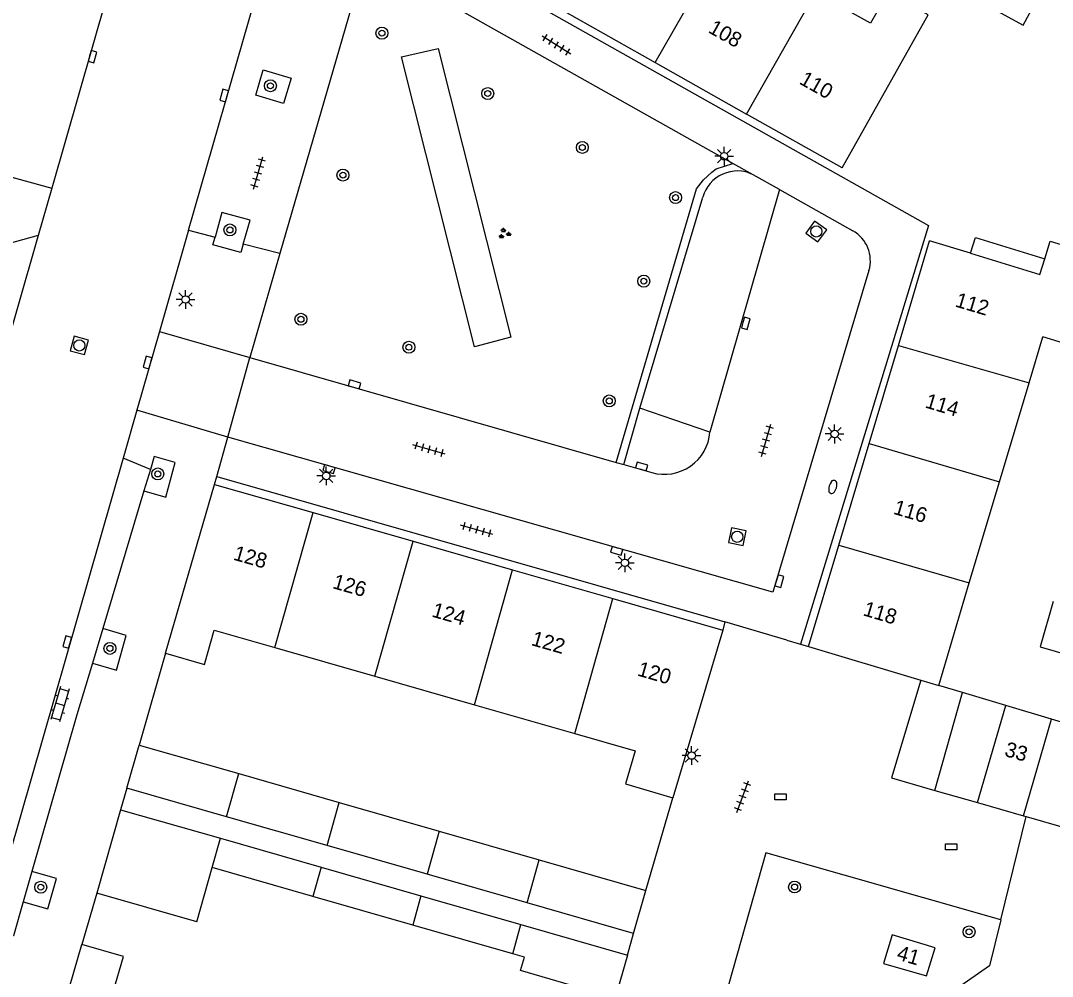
# Model space of a CAD drawing. Extents: x 132999 to 136000, y 398499 to 400501.
# Drawn here: x 133948.7 to 134017.8, y 399796.5 to 399860.4 of the extents above; entities that cross this region are included whole.
import ezdxf

# ---------------------------------------------------------------- set-up
doc = ezdxf.new("R2010")
doc.units = 0
for name, color, linetype in [('gg-afsc-muur', 7, 'Continuous'), ('gg-anno-huisnummerreeks BGT', 7, 'Continuous'), ('gg-bbg-bijgebouw', 7, 'Continuous'), ('gg-bbg-gedigitaliseerde bebouwing', 7, 'Continuous'), ('gg-bbg-gedigitaliseerde bijgebouw', 7, 'Continuous'), ('gg-bbg-hoofdgebouw', 7, 'Continuous'), ('gg-bbg-luifel en loopbrug', 7, 'Continuous'), ('gg-bbg-tussenscheiding', 7, 'Continuous'), ('gg-knt-verharding', 7, 'Continuous'), ('gg-knt-verharding nz', 7, 'Continuous'), ('gt-grn-groengrens', 7, 'Continuous'), ('gt-grn-vlakafsluiter', 7, 'Continuous'), ('gt-grn-weggrens', 7, 'Continuous'), ('gt-symb-boom', 7, 'Continuous'), ('gt-symb-brandkraan', 7, 'Continuous'), ('gt-symb-groenvak', 7, 'Continuous'), ('gt-symb-klinker verharding', 7, 'Continuous'), ('gt-symb-kolk', 7, 'Continuous'), ('gt-symb-kolk center center', 7, 'Continuous'), ('gt-symb-lichtmast', 7, 'Continuous'), ('gt-symb-rioolschacht', 7, 'Continuous'), ('gt-symb-tegel verharding', 7, 'Continuous')]:
    doc.layers.add(name, color=color, linetype=linetype)

# ---------------------------------------------------------------- blocks, each defined once
blk = doc.blocks.new('gt0-BOOM')
at = {"layer": 'gt-symb-boom'}
for radius in [0.4, 0.2]:
    blk.add_circle((0, 0), radius, dxfattribs=at)
blk = doc.blocks.new('gt0-LMAST')
at = {"layer": 'gt-symb-lichtmast'}
for p, q in [((-0.182, 0.173), (-0.447, 0.438)), ((-0.005, 0.246), (-0.005, 0.621)), ((0.172, 0.173), (0.437, 0.438)), ((-0.255, -0.004), (-0.63, -0.004)), ((-0.182, -0.181), (-0.447, -0.446)), ((-0.005, -0.254), (-0.005, -0.629)), ((0.437, -0.446), (0.172, -0.181)), ((0.245, -0.004), (0.62, -0.004))]:
    blk.add_line(p, q, dxfattribs=at)
blk.add_circle((-0.005, -0.004), 0.25, dxfattribs=at)
blk = doc.blocks.new('gt0-KOLK')
at = {"layer": 'gt-symb-kolk'}
blk.add_lwpolyline([(0, 0), (0.375, 0), (0.375, 0.4), (-0.375, 0.4), (-0.375, 0), (0, 0)], dxfattribs=at)
blk = doc.blocks.new('gt0-TEG1')
at = {"layer": 'gt-symb-tegel verharding'}
for p, q in [((-1.125, 0), (1.125, 0)), ((-0.9, -0.25), (-0.9, 0.25)), ((-0.45, -0.25), (-0.45, 0.25)), ((0, -0.25), (0, 0.25)), ((0.45, -0.25), (0.45, 0.25)), ((0.9, -0.25), (0.9, 0.25))]:
    blk.add_line(p, q, dxfattribs=at)
blk = doc.blocks.new('gt0-RS')
at = {"layer": 'gt-symb-rioolschacht'}
blk.add_lwpolyline([(-0.5, -0.5), (0.5, -0.5), (0.5, 0.5), (-0.5, 0.5)], close=True, dxfattribs=at)
blk.add_circle((0, 0), 0.375, dxfattribs=at)
blk = doc.blocks.new('gt0-BR')
at = {"layer": 'gt-symb-brandkraan'}
for centre, radius, start, end in [((-0.244, 0), 0.206, 107.56694, 252.43307), ((0.599, -2.664), 3, 106.89205, 107.56694), ((0, -0.691), 0.938, 73.10799, 106.89205), ((-0.599, -2.664), 3, 72.43309, 73.10799), ((0.244, 0), 0.206, 287.56695, 72.43309), ((0.599, 2.664), 3, 252.43307, 253.10797), ((0, 0.691), 0.938, 253.10797, 286.89206), ((-0.599, 2.664), 3, 286.89206, 287.56695)]:
    blk.add_arc(centre, radius, start, end, dxfattribs=at)
blk = doc.blocks.new('gt0-GRVAK')
at = {"layer": 'gt-symb-groenvak'}
for p, q in [((-0.11, 0.189), (-0.228, 0.24)), ((-0.182, 0.153), (0.088, 0.153)), ((-0.091, 0.211), (-0.156, 0.322)), ((-0.047, 0.214), (-0.047, 0.393)), ((-0.004, 0.211), (0.061, 0.322)), ((0.015, 0.189), (0.133, 0.24)), ((0.262, -0.052), (0.197, 0.059)), ((0.305, -0.049), (0.305, 0.13)), ((0.349, -0.052), (0.414, 0.059)), ((-0.245, -0.228), (-0.363, -0.177)), ((-0.318, -0.264), (-0.047, -0.264)), ((-0.226, -0.206), (-0.291, -0.095)), ((-0.183, -0.203), (-0.183, -0.024)), ((-0.139, -0.206), (-0.074, -0.095)), ((-0.12, -0.228), (-0.002, -0.177)), ((0.243, -0.074), (0.125, -0.023)), ((0.17, -0.11), (0.441, -0.11)), ((0.368, -0.074), (0.486, -0.023))]:
    blk.add_line(p, q, dxfattribs=at)
blk = doc.blocks.new('gt0-KOLKCC')
at = {"layer": 'gt-symb-kolk center center'}
blk.add_lwpolyline([(-0.375, 0.2), (0.375, 0.2), (0.375, -0.2), (-0.375, -0.2)], close=True, dxfattribs=at)
blk = doc.blocks.new('gt0-KL1')
at = {"layer": 'gt-symb-klinker verharding'}
for p, q in [((-1.15, 0.3), (1.15, 0.3)), ((-1, -0.3), (-1, 0.3)), ((-0.5, 0.3), (-0.5, 0.45)), ((0, -0.3), (0, 0.3)), ((0.5, 0.3), (0.5, 0.45)), ((1, -0.3), (1, 0.3)), ((-1.15, -0.3), (1.15, -0.3)), ((-0.5, -0.45), (-0.5, -0.3)), ((0.5, -0.45), (0.5, -0.3))]:
    blk.add_line(p, q, dxfattribs=at)

msp = doc.modelspace()

# ---------------------------------------------------------------- linework, layer by layer
at = {"layer": 'gg-afsc-muur'}
for p, q in [((133958.44, 399818.12), (133956.667, 399811.983)), ((133990.572, 399802.263), (133992.36, 399808.45)), ((133953.828, 399802.083), (133952.83, 399798.64))]:
    msp.add_line(p, q, dxfattribs=at)
at = {"layer": 'gg-bbg-bijgebouw'}
for p, q in [((133955.84, 399809.099), (133956.667, 399811.983)), ((133956.667, 399811.983), (133963.335, 399810.071)), ((133963.335, 399810.071), (133970.057, 399808.144)), ((133962.514, 399807.186), (133955.84, 399809.099)), ((134009.9, 399808.947), (134012.748, 399808.131)), ((133970.057, 399808.144), (133976.737, 399806.229)), ((134012.748, 399808.131), (134015.817, 399807.252)), ((133955.427, 399807.658), (133953.828, 399802.083)), ((133955.427, 399807.658), (133962.105, 399805.744)), ((133969.242, 399805.257), (133962.514, 399807.186)), ((134015.817, 399807.252), (134016.016, 399807.195)), ((134016.016, 399807.195), (134019.35, 399806.24)), ((133962.105, 399805.744), (133968.835, 399803.814)), ((133976.737, 399806.229), (133983.431, 399804.31)), ((133975.926, 399803.341), (133969.242, 399805.257)), ((133983.431, 399804.31), (133990.572, 399802.263)), ((133968.835, 399803.814), (133975.521, 399801.897)), ((133982.616, 399801.423), (133975.926, 399803.341)), ((133989.745, 399799.379), (133990.572, 399802.263)), ((133975.521, 399801.897), (133982.209, 399799.98)), ((133989.745, 399799.379), (133982.616, 399801.423)), ((133982.209, 399799.98), (133989.332, 399797.938)), ((133989.332, 399797.938), (133988.505, 399795.054))]:
    msp.add_line(p, q, dxfattribs=at)
msp.add_lwpolyline([(134008.95, 399816.33), (134006.99, 399809.78), (134009.9, 399808.947)], dxfattribs=at)
at = {"layer": 'gg-bbg-gedigitaliseerde bebouwing'}
for p, q in [((134012.289, 399844.879), (134009.55, 399845.72)), ((134016.198, 399836.223), (134017.113, 399839.29)), ((134014.217, 399829.584), (134016.198, 399836.223)), ((134012.2, 399822.825), (134014.217, 399829.584)), ((134010.154, 399815.97), (134012.2, 399822.825)), ((133965.733, 399818.512), (133972.442, 399816.589)), ((133972.442, 399816.589), (133979.109, 399814.677)), ((133979.109, 399814.677), (133985.814, 399812.755))]:
    msp.add_line(p, q, dxfattribs=at)
for points in [[(134003.69, 399850.59), (134009.46, 399860.839), (134006.768, 399862.356), (134005.59, 399860.265), (134001.928, 399862.33)], [(134017.256, 399844.515), (134017.618, 399845.693), (134021.5, 399844.502), (134019.66, 399838.508), (134017.113, 399839.29)], [(134012.289, 399844.879), (134016.93, 399843.455), (134017.256, 399844.515)], [(133958.44, 399818.12), (133961.036, 399817.369), (133961.694, 399819.67), (133965.733, 399818.512)], [(133985.814, 399812.755), (133989.842, 399811.6), (133989.209, 399809.391), (133992.36, 399808.45)], [(133958.868, 399794.353), (133954.938, 399795.477), (133955.616, 399797.84), (133952.83, 399798.64)]]:
    msp.add_lwpolyline(points, dxfattribs=at)
at = {"layer": 'gg-bbg-gedigitaliseerde bijgebouw'}
for p, q in [((134011.752, 399815.493), (134010.154, 399815.97)), ((134014.648, 399814.628), (134011.752, 399815.493)), ((134017.712, 399813.712), (134014.648, 399814.628)), ((134018.875, 399813.365), (134017.712, 399813.712)), ((133960.519, 399800.163), (133961.55, 399803.789)), ((133968.282, 399801.859), (133961.55, 399803.789)), ((133960.519, 399800.163), (133953.828, 399802.083)), ((133974.971, 399799.942), (133968.282, 399801.859)), ((133981.657, 399798.025), (133974.971, 399799.942))]:
    msp.add_line(p, q, dxfattribs=at)
for points in [[(134017.806, 399821.579), (134016.94, 399818.559), (134020.105, 399817.65)], [(133988.505, 399795.054), (133982.175, 399796.897), (133982.453, 399797.797), (133981.657, 399798.025)]]:
    msp.add_lwpolyline(points, dxfattribs=at)
at = {"layer": 'gg-bbg-hoofdgebouw'}
for p, q in [((133985.089, 399861.077), (133991.181, 399857.642)), ((133991.181, 399857.642), (133997.302, 399854.191)), ((134003.69, 399850.59), (133997.302, 399854.191)), ((134007.457, 399838.704), (134009.55, 399845.72)), ((134005.501, 399832.15), (134007.457, 399838.704)), ((134003.476, 399825.36), (134005.501, 399832.15)), ((133958.44, 399818.12), (133961.71, 399829.42)), ((133961.71, 399829.42), (133968.297, 399827.531)), ((133968.297, 399827.531), (133974.99, 399825.612)), ((133974.99, 399825.612), (133981.644, 399823.704)), ((134001.45, 399818.57), (134003.476, 399825.36)), ((133981.644, 399823.704), (133988.36, 399821.778)), ((133988.36, 399821.778), (133995.71, 399819.67)), ((133995.71, 399819.67), (133992.36, 399808.45)), ((134001.45, 399818.57), (134008.95, 399816.33)), ((133949.58, 399787.32), (133952.83, 399798.64))]:
    msp.add_line(p, q, dxfattribs=at)
msp.add_lwpolyline([(134007.04, 399799.28), (134006.47, 399797.38), (134009.34, 399796.54), (134009.91, 399798.43), (134007.04, 399799.28)], dxfattribs=at)
at = {"layer": 'gg-bbg-luifel en loopbrug'}
for points in [[(134014.033, 399861.105), (134015.81, 399860.151), (134017.669, 399863.616), (134015.98, 399864.522)], [(134012.289, 399844.879), (134012.614, 399845.939), (134017.256, 399844.515)]]:
    msp.add_lwpolyline(points, dxfattribs=at)
at = {"layer": 'gg-bbg-tussenscheiding'}
for p, q in [((133991.181, 399857.642), (133995.854, 399865.754)), ((133997.302, 399854.191), (134001.928, 399862.33)), ((134007.457, 399838.704), (134016.198, 399836.223)), ((134005.501, 399832.15), (134014.217, 399829.584)), ((133965.733, 399818.512), (133968.297, 399827.531)), ((133972.442, 399816.589), (133974.99, 399825.612)), ((134003.476, 399825.36), (134012.2, 399822.825)), ((133979.109, 399814.677), (133981.644, 399823.704)), ((133985.814, 399812.755), (133988.36, 399821.778)), ((134008.95, 399816.33), (134010.154, 399815.97)), ((134009.9, 399808.947), (134011.752, 399815.493)), ((134012.748, 399808.131), (134014.648, 399814.628)), ((134015.817, 399807.252), (134017.712, 399813.712)), ((133962.514, 399807.186), (133963.335, 399810.071)), ((133969.242, 399805.257), (133970.057, 399808.144)), ((133961.55, 399803.789), (133962.105, 399805.744)), ((133976.737, 399806.229), (133975.926, 399803.341)), ((133982.616, 399801.423), (133983.431, 399804.31)), ((133968.835, 399803.814), (133968.282, 399801.859)), ((133975.521, 399801.897), (133974.971, 399799.942)), ((133981.657, 399798.025), (133982.209, 399799.98))]:
    msp.add_line(p, q, dxfattribs=at)
at = {"layer": 'gg-knt-verharding'}
for p, q in [((133958.108, 399874.618), (133950.816, 399849.236)), ((133959.977, 399846.421), (133966.694, 399869.795)), ((133971.82, 399864.7), (133966.083, 399844.86)), ((133996.389, 399850.896), (133971.82, 399864.7)), ((133997.738, 399850.138), (133996.389, 399850.896)), ((133999.511, 399849.141), (133997.738, 399850.138)), ((133950.816, 399849.236), (133949.908, 399846.073)), ((133999.511, 399849.141), (134004.407, 399846.389)), ((133990.16, 399834.51), (133994.38, 399848.64)), ((133959.977, 399846.421), (133958.031, 399839.648)), ((133949.908, 399846.073), (133943.458, 399823.622)), ((133966.083, 399844.86), (133964.07, 399837.9)), ((133958.031, 399839.648), (133956.52, 399834.388)), ((133962.6, 399832.58), (133964.07, 399837.9)), ((133964.07, 399837.9), (133988.575, 399830.895)), ((133956.52, 399834.388), (133955.595, 399831.17)), ((133994.849, 399832.919), (133990.16, 399834.51)), ((133955.595, 399831.17), (133946.272, 399798.724)), ((133957.419, 399830.421), (133955.595, 399831.17)), ((133988.575, 399830.895), (133989.083, 399830.749)), ((133989.083, 399830.749), (133990.97, 399830.21)), ((133957.419, 399830.421), (133956.991, 399828.993)), ((133961.71, 399829.42), (133961.861, 399829.957)), ((133961.861, 399829.957), (133995.84, 399820.22)), ((133956.991, 399828.993), (133954.228, 399819.777)), ((133954.228, 399819.777), (133953.536, 399817.467)), ((133949.498, 399803.529), (133948.915, 399801.492))]:
    msp.add_line(p, q, dxfattribs=at)
for points in [[(133958.108, 399874.618), (133951.53, 399876.783), (133944.047, 399851.214), (133947.757, 399850.082), (133950.816, 399849.236)], [(133972.658, 399867.472), (134009.47, 399846.73), (134000.92, 399818.74)], [(133964.462, 399855.452), (133964.967, 399857.148), (133966.836, 399856.59), (133966.331, 399854.895), (133964.462, 399855.452)], [(133963.635, 399845.486), (133964.086, 399847.086), (133962.209, 399847.615), (133961.745, 399845.969)], [(133949.908, 399846.073), (133947.825, 399845.491), (133943.134, 399828.769), (133941.884, 399824.734), (133943.458, 399823.622)], [(133963.635, 399845.486), (133963.477, 399844.925), (133961.6, 399845.453), (133961.745, 399845.969)], [(134005.488, 399843.718), (133999.07, 399822.21), (133962.6, 399832.58)], [(133956.991, 399828.993), (133958.446, 399828.557), (133959.072, 399830.88), (133957.682, 399831.297), (133957.419, 399830.421)], [(133953.536, 399817.467), (133955.142, 399816.986), (133955.794, 399819.308), (133954.228, 399819.777)], [(133953.536, 399817.467), (133952.496, 399813.998), (133949.498, 399803.529)], [(134014.32, 399800.3), (133998.59, 399804.78), (133995.29, 399793.09), (133992.16, 399793.97), (133990.94, 399789.56), (133994.772, 399784.153)], [(133948.915, 399801.492), (133950.561, 399801.021), (133951.147, 399803.057), (133949.498, 399803.529)], [(133948.915, 399801.492), (133948.262, 399799.211), (133946.272, 399798.724)], [(134014.32, 399800.3), (134013.56, 399797.21), (134008.621, 399793.79)]]:
    msp.add_lwpolyline(points, dxfattribs=at)
for centre, radius, start, end in [((133996.681, 399847.995), 2.39, 63.74786, 164.33533), ((134003.274, 399844.376), 2.31, 343.44037, 60.62769), ((133991.806, 399833.145), 3.052, 254.10384, 355.7552)]:
    msp.add_arc(centre, radius, start, end, dxfattribs=at)
at = {"layer": 'gg-knt-verharding nz'}
for p, q in [((133959.977, 399846.421), (133961.745, 399845.969)), ((133966.083, 399844.86), (133963.635, 399845.486)), ((133995.84, 399820.22), (133995.71, 399819.67)), ((134000, 399819.008), (133995.84, 399820.22)), ((134000, 399819.008), (134000.92, 399818.74)), ((134000.92, 399818.74), (134001.45, 399818.57))]:
    msp.add_line(p, q, dxfattribs=at)
at = {"layer": 'gt-grn-groengrens'}
msp.add_line((133989.083, 399830.749), (133990.16, 399834.51), dxfattribs=at)
for points in [[(133974.225, 399858.024), (133976.663, 399858.589), (133981.535, 399839.273), (133979.093, 399838.625), (133974.225, 399858.024)], [(133988.575, 399830.895), (133993.955, 399849.201), (133994.427, 399849.784), (133994.982, 399850.312), (133995.26, 399850.534), (133996.389, 399850.896)]]:
    msp.add_lwpolyline(points, dxfattribs=at)
at = {"layer": 'gt-grn-vlakafsluiter'}
msp.add_line((133989.332, 399797.938), (133989.745, 399799.379), dxfattribs=at)
at = {"layer": 'gt-grn-weggrens'}
for p, q in [((133999.511, 399849.141), (133994.849, 399832.919)), ((133958.031, 399839.648), (133964.07, 399837.9)), ((133962.6, 399832.58), (133956.52, 399834.388)), ((133961.861, 399829.957), (133962.6, 399832.58)), ((133955.84, 399809.099), (133955.427, 399807.658)), ((134014.32, 399800.3), (134016.016, 399807.195))]:
    msp.add_line(p, q, dxfattribs=at)

# ---------------------------------------------------------------- block references
at = {"layer": 'gt-symb-boom'}
for p in [(133972.908, 399859.605), (133965.447, 399856.085), (133986.315, 399851.958), (133970.299, 399850.109), (133992.549, 399848.604), (133962.741, 399846.442), (133990.427, 399843.015), (133967.492, 399840.465), (133974.713, 399838.596), (133988.117, 399835.003), (133957.915, 399830.121), (133954.715, 399818.45), (133950.087, 399802.476), (134000.514, 399802.488), (134012.187, 399799.486)]:
    msp.add_blockref('gt0-BOOM', p, dxfattribs=at)
at = {"layer": 'gt-symb-boom', "rotation": -40.01095772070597}
msp.add_blockref('gt0-BOOM', (133979.987, 399855.567), dxfattribs=at)
at = {"layer": 'gt-symb-brandkraan', "rotation": -106.62239613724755}
msp.add_blockref('gt0-BR', (134003.072, 399829.252), dxfattribs=at)
at = {"layer": 'gt-symb-groenvak'}
msp.add_blockref('gt0-GRVAK', (133981.09, 399846.193), dxfattribs=at)
at = {"layer": 'gt-symb-klinker verharding', "rotation": -106.0241096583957}
msp.add_blockref('gt0-KL1', (133951.372, 399814.716), dxfattribs=at)
at = {"layer": 'gt-symb-kolk'}
for p, rotation in [((133953.354, 399858.092), -106.31519324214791), ((133962.549, 399855.382), 73.97589034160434), ((133997.057, 399840.254), -105.84308211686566), ((133957.416, 399837.518), 74.04673812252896), ((133971.017, 399835.916), -16.02410965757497), ((133969.427, 399830.638), 164.1018129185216), ((133990.223, 399830.428), -16.13420459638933), ((133988.666, 399825.165), 164.1018129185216), ((133999.305, 399823.002), -106.1342045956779), ((133952.047, 399818.824), 74.10181291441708)]:
    msp.add_blockref('gt0-KOLK', p, dxfattribs=dict(at, rotation=rotation))
at = {"layer": 'gt-symb-kolk center center'}
for p in [(133999.568, 399808.518), (134010.992, 399805.17)]:
    msp.add_blockref('gt0-KOLKCC', p, dxfattribs=at)
at = {"layer": 'gt-symb-lichtmast'}
for p in [(133995.807, 399851.376), (133959.779, 399841.791), (134003.197, 399832.796), (133969.188, 399829.99), (133989.169, 399824.18), (133993.633, 399811.283)]:
    msp.add_blockref('gt0-LMAST', p, dxfattribs=at)
at = {"layer": 'gt-symb-rioolschacht'}
for p, rotation in [((134001.967, 399846.339), 54.03584370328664), ((133952.663, 399838.717), 75.10181274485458), ((133996.679, 399825.917), 168.75747429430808)]:
    msp.add_blockref('gt0-RS', p, dxfattribs=dict(at, rotation=rotation))
at = {"layer": 'gt-symb-tegel verharding'}
for p, rotation in [((133984.587, 399858.82), -31.95677082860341), ((133964.633, 399850.246), 73.97589034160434), ((133998.613, 399832.372), 73.97589034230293), ((133976.052, 399831.758), 163.97589034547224), ((133979.247, 399826.382), 163.97589034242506), ((133997.046, 399808.53), 69.3903070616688)]:
    msp.add_blockref('gt0-TEG1', p, dxfattribs=dict(at, rotation=rotation))

# ---------------------------------------------------------------- texts
at = {"layer": 'gg-anno-huisnummerreeks BGT'}
for s, rotation, p in [('108', 330.6, (133994.673, 399859.69)), ('110', 330.6, (134000.767, 399856.254)), ('112', 343.4, (134011.198, 399841.331)), ('114', 343.4, (134009.183, 399834.577)), ('116', 343.4, (134007.061, 399827.464)), ('128', 344, (133962.909, 399824.394)), ('126', 344, (133969.548, 399822.49)), ('118', 343.4, (134005.036, 399820.674)), ('124', 344, (133976.187, 399820.587)), ('122', 344, (133982.841, 399818.679)), ('120', 344, (133989.94, 399816.643)), ('33', 344, (134014.499, 399811.27)), ('41', 343.7, (134007.288, 399797.653))]:
    msp.add_text(s, height=1, rotation=rotation, dxfattribs=at).set_placement(p)

doc.saveas('drawing.dxf')
